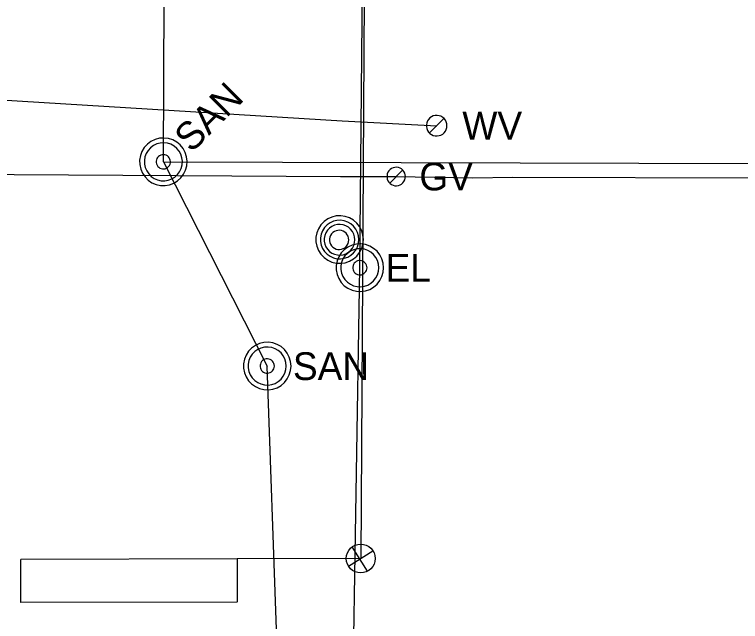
# Model space of a CAD drawing. Extents: x 600849 to 606371, y 330010 to 403088.
# Drawn here: x 602102.2 to 602202.9, y 365835.8 to 365920 of the extents above; entities that cross this region are included whole.
import ezdxf

# ---------------------------------------------------------------- set-up
doc = ezdxf.new("R2010")
doc.units = 0
for name, color, linetype in [('E_SIG', 7, 'Continuous'), ('E_SIG_Conduit', 7, 'Continuous'), ('E_UTL_E', 7, 'Continuous'), ('E_UTL_E_UG', 7, 'Continuous'), ('E_UTL_G', 7, 'Continuous'), ('E_UTL_G_UG', 7, 'Continuous'), ('E_UTL_Loop_UG', 7, 'Continuous'), ('E_UTL_MH', 7, 'Continuous'), ('E_UTL_SAN', 7, 'Continuous'), ('E_UTL_SAN_UG', 7, 'Continuous'), ('E_UTL_W', 7, 'Continuous'), ('E_UTL_W_UG', 7, 'Continuous')]:
    doc.layers.add(name, color=color, linetype=linetype)

# ---------------------------------------------------------------- blocks, each defined once
blk = doc.blocks.new('_U362')
at = {"layer": 'E_SIG'}
for p, q in [((0, 6.1), (0, -6.1)), ((-6.09, 0.4), (6.1, 0.4))]:
    blk.add_line(p, q, dxfattribs=at)
blk.add_circle((0, 0.01), 6.1, dxfattribs=at)

msp = doc.modelspace()

# ---------------------------------------------------------------- linework, layer by layer
at = {"layer": 'E_SIG_Conduit'}
msp.add_line((602151.43, 366048.01), (602150.23, 365844.52), dxfattribs=at)
at = {"layer": 'E_UTL_E'}
for points in [[(602153.41, 365884.85), (602153.35, 365885.47), (602153.17, 365886.07), (602152.88, 365886.63), (602152.49, 365887.12), (602152.02, 365887.53), (602151.48, 365887.85), (602150.88, 365888.05), (602150.26, 365888.14), (602149.64, 365888.11), (602149.03, 365887.96), (602148.46, 365887.7), (602147.95, 365887.34), (602147.51, 365886.89), (602147.17, 365886.36), (602146.94, 365885.78), (602146.82, 365885.16), (602146.82, 365884.53), (602146.94, 365883.92), (602147.17, 365883.33), (602147.51, 365882.81), (602147.95, 365882.35), (602148.46, 365881.99), (602149.03, 365881.73), (602149.64, 365881.58), (602150.26, 365881.55), (602150.88, 365881.64), (602151.48, 365881.84), (602152.02, 365882.16), (602152.49, 365882.57), (602152.88, 365883.06), (602153.17, 365883.62), (602153.35, 365884.22), (602153.41, 365884.85)], [(602153.41, 365884.85), (602153.35, 365885.47), (602153.17, 365886.07), (602152.88, 365886.63), (602152.49, 365887.12), (602152.02, 365887.53), (602151.48, 365887.85), (602150.88, 365888.05), (602150.26, 365888.14), (602149.64, 365888.11), (602149.03, 365887.96), (602148.46, 365887.7), (602147.95, 365887.34), (602147.51, 365886.89), (602147.17, 365886.36), (602146.94, 365885.78), (602146.82, 365885.16), (602146.82, 365884.53), (602146.94, 365883.92), (602147.17, 365883.33), (602147.51, 365882.81), (602147.95, 365882.35), (602148.46, 365881.99), (602149.03, 365881.73), (602149.64, 365881.58), (602150.26, 365881.55), (602150.88, 365881.64), (602151.48, 365881.84), (602152.02, 365882.16), (602152.49, 365882.57), (602152.88, 365883.06), (602153.17, 365883.62), (602153.35, 365884.22), (602153.41, 365884.85)], [(602152.75, 365884.85), (602152.7, 365885.35), (602152.56, 365885.83), (602152.33, 365886.27), (602152.02, 365886.67), (602151.64, 365887), (602151.2, 365887.25), (602150.73, 365887.41), (602150.23, 365887.48), (602149.73, 365887.46), (602149.24, 365887.34), (602148.79, 365887.13), (602148.38, 365886.84), (602148.03, 365886.48), (602147.76, 365886.06), (602147.57, 365885.59), (602147.48, 365885.1), (602147.48, 365884.6), (602147.57, 365884.1), (602147.76, 365883.64), (602148.03, 365883.21), (602148.38, 365882.85), (602148.79, 365882.56), (602149.24, 365882.35), (602149.73, 365882.23), (602150.23, 365882.21), (602150.73, 365882.28), (602151.2, 365882.44), (602151.64, 365882.7), (602152.02, 365883.02), (602152.33, 365883.42), (602152.56, 365883.87), (602152.7, 365884.35), (602152.75, 365884.85)], [(602152.75, 365884.85), (602152.7, 365885.35), (602152.56, 365885.83), (602152.33, 365886.27), (602152.02, 365886.67), (602151.64, 365887), (602151.2, 365887.25), (602150.73, 365887.41), (602150.23, 365887.48), (602149.73, 365887.46), (602149.24, 365887.34), (602148.79, 365887.13), (602148.38, 365886.84), (602148.03, 365886.48), (602147.76, 365886.06), (602147.57, 365885.59), (602147.48, 365885.1), (602147.48, 365884.6), (602147.57, 365884.1), (602147.76, 365883.64), (602148.03, 365883.21), (602148.38, 365882.85), (602148.79, 365882.56), (602149.24, 365882.35), (602149.73, 365882.23), (602150.23, 365882.21), (602150.73, 365882.28), (602151.2, 365882.44), (602151.64, 365882.7), (602152.02, 365883.02), (602152.33, 365883.42), (602152.56, 365883.87), (602152.7, 365884.35), (602152.75, 365884.85)], [(602151.1, 365884.85), (602151.08, 365885.03), (602151.03, 365885.21), (602150.94, 365885.38), (602150.82, 365885.53), (602150.68, 365885.65), (602150.52, 365885.75), (602150.34, 365885.81), (602150.15, 365885.84), (602149.97, 365885.83), (602149.78, 365885.78), (602149.61, 365885.7), (602149.46, 365885.59), (602149.33, 365885.46), (602149.23, 365885.3), (602149.16, 365885.13), (602149.12, 365884.94), (602149.12, 365884.75), (602149.16, 365884.57), (602149.23, 365884.39), (602149.33, 365884.23), (602149.46, 365884.1), (602149.61, 365883.99), (602149.78, 365883.91), (602149.97, 365883.87), (602150.15, 365883.86), (602150.34, 365883.88), (602150.52, 365883.95), (602150.68, 365884.04), (602150.82, 365884.16), (602150.94, 365884.31), (602151.03, 365884.48), (602151.08, 365884.66), (602151.1, 365884.85)], [(602151.1, 365884.85), (602151.08, 365885.03), (602151.03, 365885.21), (602150.94, 365885.38), (602150.82, 365885.53), (602150.68, 365885.65), (602150.52, 365885.75), (602150.34, 365885.81), (602150.15, 365885.84), (602149.97, 365885.83), (602149.78, 365885.78), (602149.61, 365885.7), (602149.46, 365885.59), (602149.33, 365885.46), (602149.23, 365885.3), (602149.16, 365885.13), (602149.12, 365884.94), (602149.12, 365884.75), (602149.16, 365884.57), (602149.23, 365884.39), (602149.33, 365884.23), (602149.46, 365884.1), (602149.61, 365883.99), (602149.78, 365883.91), (602149.97, 365883.87), (602150.15, 365883.86), (602150.34, 365883.88), (602150.52, 365883.95), (602150.68, 365884.04), (602150.82, 365884.16), (602150.94, 365884.31), (602151.03, 365884.48), (602151.08, 365884.66), (602151.1, 365884.85)]]:
    msp.add_lwpolyline(points, dxfattribs=at)
at = {"layer": 'E_UTL_E_UG'}
msp.add_lwpolyline([(602148.57, 365791.06), (602150.1, 365884.85), (602150.98, 365978.09), (602151.43, 366048.01)], dxfattribs=at)
at = {"layer": 'E_UTL_G'}
for points in [[(602156.44, 365897.49), (602156.41, 365897.74), (602156.34, 365897.97), (602156.23, 365898.19), (602156.08, 365898.38), (602155.9, 365898.54), (602155.69, 365898.66), (602155.46, 365898.74), (602155.21, 365898.78), (602154.97, 365898.76), (602154.73, 365898.71), (602154.51, 365898.6), (602154.31, 365898.46), (602154.14, 365898.29), (602154.01, 365898.08), (602153.92, 365897.85), (602153.88, 365897.62), (602153.88, 365897.37), (602153.92, 365897.13), (602154.01, 365896.91), (602154.14, 365896.7), (602154.31, 365896.52), (602154.51, 365896.38), (602154.73, 365896.28), (602154.97, 365896.22), (602155.21, 365896.21), (602155.46, 365896.25), (602155.69, 365896.33), (602155.9, 365896.45), (602156.08, 365896.61), (602156.23, 365896.8), (602156.34, 365897.02), (602156.41, 365897.25), (602156.44, 365897.49)], [(602154.25, 365896.59), (602156.06, 365898.4)]]:
    msp.add_lwpolyline(points, dxfattribs=at)
at = {"layer": 'E_UTL_G_UG'}
msp.add_line((602171.35, 365897.42), (602492.17, 365896.54), dxfattribs=at)
msp.add_lwpolyline([(602074.11, 365897.58), (602094.58, 365897.82), (602147.43, 365897.5), (602155.15, 365897.49), (602165.75, 365897.31), (602171.35, 365897.42)], dxfattribs=at)
at = {"layer": 'E_UTL_Loop_UG'}
for p, q in [((602133.08, 365844.47), (602103.08, 365844.4)), ((602150.23, 365844.52), (602133.08, 365844.47)), ((602133.08, 365844.47), (602133.09, 365838.47)), ((602103.09, 365838.4), (602103.08, 365844.4)), ((602133.04, 365838.47), (602103.04, 365838.4))]:
    msp.add_line(p, q, dxfattribs=at)
at = {"layer": 'E_UTL_MH'}
for points in [[(602150.6, 365888.75), (602150.54, 365889.38), (602150.36, 365889.98), (602150.08, 365890.54), (602149.69, 365891.03), (602149.21, 365891.44), (602148.67, 365891.75), (602148.08, 365891.96), (602147.46, 365892.05), (602146.83, 365892.02), (602146.22, 365891.87), (602145.65, 365891.61), (602145.14, 365891.25), (602144.71, 365890.79), (602144.37, 365890.26), (602144.13, 365889.68), (602144.01, 365889.07), (602144.01, 365888.44), (602144.13, 365887.82), (602144.37, 365887.24), (602144.71, 365886.71), (602145.14, 365886.26), (602145.65, 365885.89), (602146.22, 365885.63), (602146.83, 365885.48), (602147.46, 365885.46), (602148.08, 365885.54), (602148.67, 365885.75), (602149.21, 365886.06), (602149.69, 365886.47), (602150.08, 365886.97), (602150.36, 365887.52), (602150.54, 365888.13), (602150.6, 365888.75)], [(602149.98, 365888.75), (602149.94, 365889.25), (602149.79, 365889.74), (602149.56, 365890.19), (602149.24, 365890.59), (602148.86, 365890.93), (602148.42, 365891.18), (602147.94, 365891.35), (602147.43, 365891.42), (602146.93, 365891.4), (602146.43, 365891.28), (602145.97, 365891.07), (602145.55, 365890.77), (602145.2, 365890.4), (602144.93, 365889.97), (602144.74, 365889.5), (602144.64, 365889), (602144.64, 365888.49), (602144.74, 365887.99), (602144.93, 365887.52), (602145.2, 365887.09), (602145.55, 365886.72), (602145.97, 365886.43), (602146.43, 365886.22), (602146.93, 365886.1), (602147.43, 365886.07), (602147.94, 365886.15), (602148.42, 365886.31), (602148.86, 365886.57), (602149.24, 365886.9), (602149.56, 365887.3), (602149.79, 365887.75), (602149.94, 365888.24), (602149.98, 365888.75)], [(602149.42, 365888.72), (602149.38, 365889.12), (602149.27, 365889.51), (602149.08, 365889.87), (602148.83, 365890.19), (602148.53, 365890.45), (602148.18, 365890.66), (602147.79, 365890.79), (602147.39, 365890.85), (602146.99, 365890.83), (602146.6, 365890.73), (602146.23, 365890.56), (602145.9, 365890.33), (602145.62, 365890.03), (602145.4, 365889.69), (602145.25, 365889.32), (602145.17, 365888.92), (602145.17, 365888.52), (602145.25, 365888.12), (602145.4, 365887.74), (602145.62, 365887.4), (602145.9, 365887.11), (602146.23, 365886.87), (602146.6, 365886.71), (602146.99, 365886.61), (602147.39, 365886.59), (602147.79, 365886.65), (602148.18, 365886.78), (602148.53, 365886.98), (602148.83, 365887.25), (602149.08, 365887.57), (602149.27, 365887.93), (602149.38, 365888.32), (602149.42, 365888.72)], [(602148.57, 365888.7), (602148.54, 365888.96), (602148.47, 365889.2), (602148.35, 365889.42), (602148.2, 365889.62), (602148.01, 365889.79), (602147.79, 365889.91), (602147.55, 365890), (602147.3, 365890.03), (602147.04, 365890.02), (602146.8, 365889.96), (602146.57, 365889.86), (602146.36, 365889.71), (602146.19, 365889.53), (602146.05, 365889.31), (602145.96, 365889.08), (602145.91, 365888.83), (602145.91, 365888.58), (602145.96, 365888.33), (602146.05, 365888.09), (602146.19, 365887.88), (602146.36, 365887.7), (602146.57, 365887.55), (602146.8, 365887.44), (602147.04, 365887.38), (602147.3, 365887.37), (602147.55, 365887.41), (602147.79, 365887.49), (602148.01, 365887.62), (602148.2, 365887.78), (602148.35, 365887.98), (602148.47, 365888.21), (602148.54, 365888.45), (602148.57, 365888.7)]]:
    msp.add_lwpolyline(points, dxfattribs=at)
at = {"layer": 'E_UTL_SAN'}
for points in [[(602125.18, 365901.87), (602124.69, 365902.27), (602124.14, 365902.57), (602123.54, 365902.76), (602122.92, 365902.83), (602122.29, 365902.79), (602121.69, 365902.63), (602121.12, 365902.35), (602120.62, 365901.98), (602120.2, 365901.51), (602119.87, 365900.98), (602119.65, 365900.39), (602119.55, 365899.77), (602119.57, 365899.14), (602119.7, 365898.53), (602119.95, 365897.95), (602120.3, 365897.43), (602120.74, 365896.99), (602121.26, 365896.64), (602121.84, 365896.39), (602122.45, 365896.26), (602123.08, 365896.24), (602123.7, 365896.35), (602124.28, 365896.56), (602124.82, 365896.89), (602125.28, 365897.31), (602125.66, 365897.82), (602125.93, 365898.38), (602126.1, 365898.99), (602126.14, 365899.61), (602126.07, 365900.23), (602125.88, 365900.83), (602125.58, 365901.38), (602125.18, 365901.87)], [(602124.71, 365901.4), (602124.32, 365901.72), (602123.88, 365901.96), (602123.4, 365902.11), (602122.9, 365902.17), (602122.4, 365902.14), (602121.92, 365902.01), (602121.47, 365901.79), (602121.07, 365901.49), (602120.73, 365901.12), (602120.47, 365900.69), (602120.29, 365900.22), (602120.21, 365899.72), (602120.22, 365899.22), (602120.33, 365898.73), (602120.53, 365898.27), (602120.81, 365897.85), (602121.16, 365897.5), (602121.58, 365897.22), (602122.04, 365897.02), (602122.53, 365896.91), (602123.03, 365896.9), (602123.53, 365896.98), (602124, 365897.16), (602124.42, 365897.42), (602124.8, 365897.76), (602125.1, 365898.16), (602125.32, 365898.61), (602125.45, 365899.1), (602125.48, 365899.6), (602125.42, 365900.09), (602125.27, 365900.57), (602125.03, 365901.01), (602124.71, 365901.4)], [(602123.54, 365900.23), (602123.4, 365900.35), (602123.23, 365900.44), (602123.05, 365900.5), (602122.87, 365900.52), (602122.68, 365900.51), (602122.5, 365900.46), (602122.33, 365900.38), (602122.18, 365900.27), (602122.05, 365900.13), (602121.95, 365899.97), (602121.89, 365899.79), (602121.85, 365899.6), (602121.86, 365899.42), (602121.9, 365899.23), (602121.97, 365899.06), (602122.08, 365898.9), (602122.21, 365898.77), (602122.37, 365898.66), (602122.54, 365898.59), (602122.72, 365898.55), (602122.91, 365898.55), (602123.1, 365898.58), (602123.27, 365898.64), (602123.44, 365898.74), (602123.57, 365898.87), (602123.69, 365899.02), (602123.77, 365899.19), (602123.82, 365899.37), (602123.83, 365899.56), (602123.81, 365899.74), (602123.75, 365899.92), (602123.66, 365900.09), (602123.54, 365900.23)], [(602140.56, 365871.21), (602140.5, 365871.84), (602140.32, 365872.44), (602140.03, 365873), (602139.64, 365873.49), (602139.17, 365873.9), (602138.63, 365874.21), (602138.03, 365874.42), (602137.41, 365874.51), (602136.79, 365874.48), (602136.18, 365874.33), (602135.61, 365874.07), (602135.09, 365873.71), (602134.66, 365873.25), (602134.32, 365872.72), (602134.09, 365872.14), (602133.97, 365871.53), (602133.97, 365870.9), (602134.09, 365870.28), (602134.32, 365869.7), (602134.66, 365869.17), (602135.09, 365868.72), (602135.61, 365868.35), (602136.18, 365868.09), (602136.79, 365867.95), (602137.41, 365867.92), (602138.03, 365868.01), (602138.63, 365868.21), (602139.17, 365868.52), (602139.64, 365868.94), (602140.03, 365869.43), (602140.32, 365869.99), (602140.5, 365870.59), (602140.56, 365871.21)], [(602139.9, 365871.21), (602139.85, 365871.71), (602139.71, 365872.19), (602139.48, 365872.64), (602139.17, 365873.03), (602138.79, 365873.36), (602138.35, 365873.61), (602137.88, 365873.78), (602137.38, 365873.85), (602136.88, 365873.83), (602136.39, 365873.71), (602135.94, 365873.5), (602135.53, 365873.21), (602135.18, 365872.84), (602134.91, 365872.42), (602134.72, 365871.96), (602134.63, 365871.46), (602134.63, 365870.96), (602134.72, 365870.47), (602134.91, 365870), (602135.18, 365869.58), (602135.53, 365869.22), (602135.94, 365868.93), (602136.39, 365868.72), (602136.88, 365868.6), (602137.38, 365868.58), (602137.88, 365868.65), (602138.35, 365868.81), (602138.79, 365869.06), (602139.17, 365869.39), (602139.48, 365869.79), (602139.71, 365870.23), (602139.85, 365870.71), (602139.9, 365871.21)], [(602138.25, 365871.21), (602138.23, 365871.4), (602138.17, 365871.58), (602138.09, 365871.75), (602137.97, 365871.9), (602137.83, 365872.02), (602137.67, 365872.11), (602137.49, 365872.17), (602137.3, 365872.2), (602137.11, 365872.19), (602136.93, 365872.15), (602136.76, 365872.07), (602136.61, 365871.96), (602136.48, 365871.82), (602136.38, 365871.67), (602136.31, 365871.49), (602136.27, 365871.31), (602136.27, 365871.12), (602136.31, 365870.93), (602136.38, 365870.76), (602136.48, 365870.6), (602136.61, 365870.46), (602136.76, 365870.36), (602136.93, 365870.28), (602137.11, 365870.23), (602137.3, 365870.22), (602137.49, 365870.25), (602137.67, 365870.31), (602137.83, 365870.41), (602137.97, 365870.53), (602138.09, 365870.68), (602138.17, 365870.84), (602138.23, 365871.03), (602138.25, 365871.21)]]:
    msp.add_lwpolyline(points, dxfattribs=at)
at = {"layer": 'E_UTL_SAN_UG'}
for p, q in [((602122.84, 365899.53), (602124.09, 366115.13)), ((602122.84, 365899.53), (602345.61, 365898.92)), ((602122.84, 365899.53), (602137.25, 365871.21)), ((602144.93, 365653.94), (602137.25, 365871.21))]:
    msp.add_line(p, q, dxfattribs=at)
at = {"layer": 'E_UTL_W'}
for points in [[(602162.19, 365904.54), (602162.17, 365904.81), (602162.09, 365905.07), (602161.97, 365905.31), (602161.8, 365905.53), (602161.6, 365905.7), (602161.36, 365905.84), (602161.1, 365905.93), (602160.84, 365905.97), (602160.57, 365905.95), (602160.3, 365905.89), (602160.06, 365905.78), (602159.84, 365905.62), (602159.65, 365905.42), (602159.5, 365905.2), (602159.4, 365904.95), (602159.35, 365904.68), (602159.35, 365904.41), (602159.4, 365904.14), (602159.5, 365903.89), (602159.65, 365903.66), (602159.84, 365903.47), (602160.06, 365903.31), (602160.3, 365903.2), (602160.57, 365903.13), (602160.84, 365903.12), (602161.1, 365903.16), (602161.36, 365903.25), (602161.6, 365903.38), (602161.8, 365903.56), (602161.97, 365903.77), (602162.09, 365904.01), (602162.17, 365904.27), (602162.19, 365904.54)], [(602159.76, 365903.54), (602161.78, 365905.55)]]:
    msp.add_lwpolyline(points, dxfattribs=at)
at = {"layer": 'E_UTL_W_UG'}
msp.add_lwpolyline([(602030.5, 365913.5), (602091.24, 365908.69), (602147.67, 365905.23), (602160.77, 365904.54)], dxfattribs=at)

# ---------------------------------------------------------------- block references
at = {"layer": 'E_SIG_Conduit', "xscale": 0.32808333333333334, "yscale": 0.3280833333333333, "rotation": 122.00150377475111}
msp.add_blockref('_U362', (602150.23, 365844.52), dxfattribs=at)

# ---------------------------------------------------------------- texts
at = {"layer": 'E_UTL_E'}
msp.add_text('EL', height=3.849, dxfattribs=at).set_placement((602153.67, 365882.9))
msp.add_text('EL', height=3.849, dxfattribs=at).set_placement((602153.67, 365882.9))
at = {"layer": 'E_UTL_G'}
msp.add_text('GV', height=3.85, dxfattribs=at).set_placement((602158.36, 365895.57))
at = {"layer": 'E_UTL_SAN'}
msp.add_text('SAN', height=3.849, rotation=45, dxfattribs=at).set_placement((602126.74, 365900.68))
msp.add_text('SAN', height=3.849, dxfattribs=at).set_placement((602140.82, 365869.27))
at = {"layer": 'E_UTL_W'}
msp.add_text('WV', height=3.85, dxfattribs=at).set_placement((602164.33, 365902.62))

doc.saveas('drawing.dxf')
